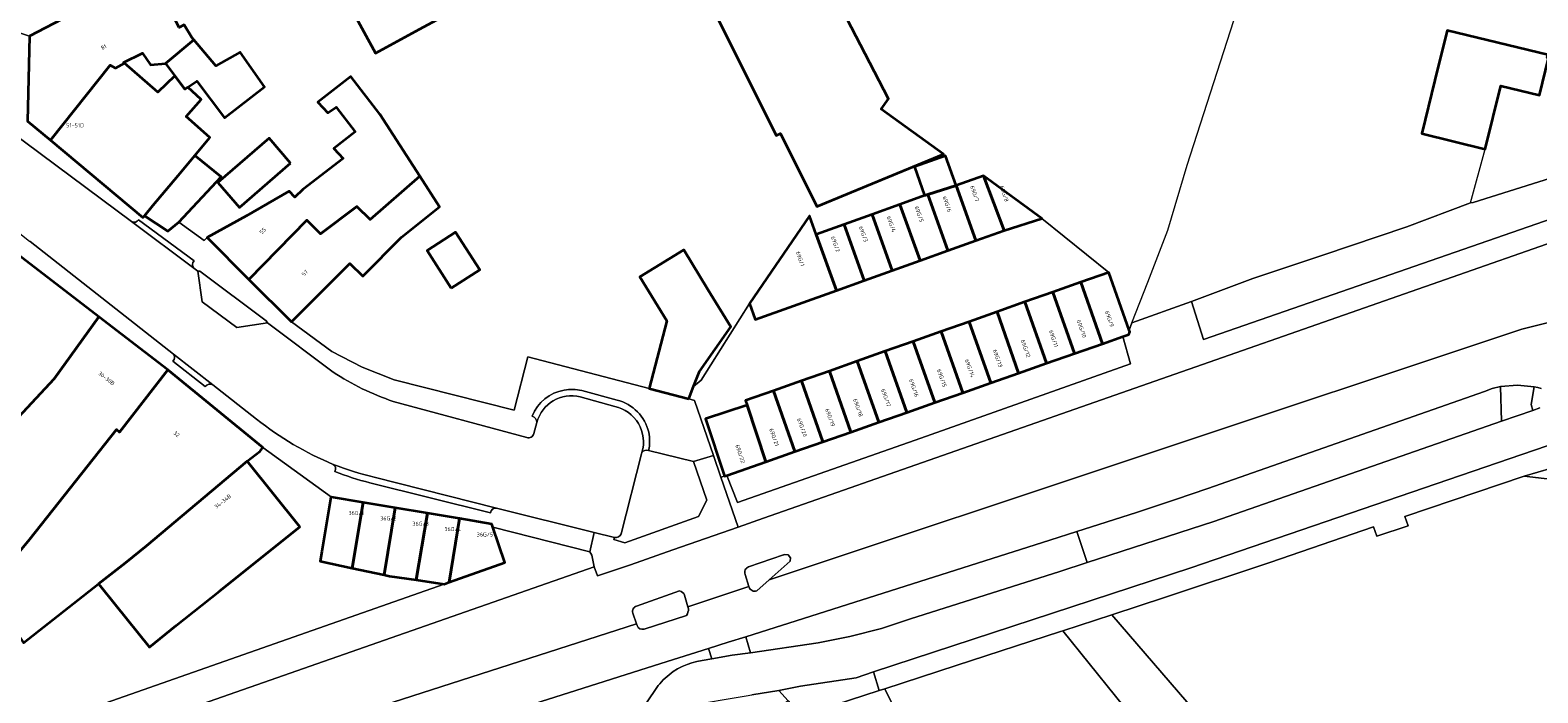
# Model space of a CAD drawing. Header units: metres. Extents: x 197700 to 204338, y 317132 to 325229.
# Tile 689 of 1056: x 202811 to 202947, y 319083 to 319143. Entities that reach past the tile are written whole.
import ezdxf
from ezdxf.enums import TextEntityAlignment as Align

# ---------------------------------------------------------------- set-up
doc = ezdxf.new("R2010")
doc.units = ezdxf.units.M
for name, color, linetype, lineweight in [('B-WE-GR-BEPLANTING_CULTUUR_BOSPLANTSOEN-GV', 90, 'Continuous', 18), ('B-WE-GR-BEPLANTING_CULTUUR_HEESTERS-GV', 90, 'Continuous', 18), ('B-WE-IE-TERREINAFSCHEIDING_KUNSTMATIG_HEKWERK-G', 20, 'IE-TERREINAFSCHEIDING-KUNSTMATIG', 18), ('B-WE-IE-TERREINAFSCHEIDING_KUNSTMATIG_MUUR-G', 90, 'IE-TERREINAFSCHEIDING-KUNSTMATIG-DICHT', 18), ('B-WE-OG-BEBOUWING-GV', 7, 'Continuous', 35), ('B-WE-OG-BEBOUWING-T18', 10, 'Continuous', 18), ('B-WE-OG-TERREIN_CULTUURSCHEIDING-GV', 7, 'Continuous', 18), ('B-WE-OG-TERREIN_ERF-GV', 7, 'Continuous', 18), ('B-WE-VH-VERHARDING_ASFALT-GV', 252, 'Continuous', 18), ('B-WE-VH-VERHARDING_BETONSTRAATSTEEN-GV', 252, 'Continuous', 18), ('B-WE-VH-VERHARDING_GESLOTEN-GV', 252, 'Continuous', 18), ('B-WE-VH-VERHARDING_OPEN-GV', 252, 'Continuous', 18), ('B-WE-VH-VERHARDING_TEGEL-GV', 252, 'Continuous', 18)]:
    doc.layers.add(name, color=color, linetype=linetype, lineweight=lineweight)
doc.styles.add('NLCS-ISO-M200-T18', font='NLCS-ISO.ttf', dxfattribs={"height": 0.36})
doc.linetypes.add('IE-TERREINAFSCHEIDING-KUNSTMATIG', pattern='A,4,[82,NLCS.SHX,S=0.75,R=90,X=0,Y=0],4,-2', length=10)
doc.linetypes.add('IE-TERREINAFSCHEIDING-KUNSTMATIG-DICHT', pattern='A,8,-1,[82,NLCS.SHX,S=0.75,R=90,X=0,Y=0],-1', length=10)

msp = doc.modelspace()

# ---------------------------------------------------------------- linework, layer by layer
at = {"layer": 'B-WE-GR-BEPLANTING_CULTUUR_BOSPLANTSOEN-GV'}
msp.add_lwpolyline([(202925.115, 319063.976), (202931.137, 319057.11), (202936.12, 319051.383), (202940.803, 319045.736), (202942.279, 319044.012), (202942.597, 319047.783), (202939.26, 319053.924), (202925.641, 319070.091), (202908.824, 319089.618), (202904.387, 319088.167), (202913.925, 319076.294), (202914.268, 319076.557), (202917.046, 319072.935), (202918.691, 319070.791), (202919.118, 319071.119), (202919.32, 319070.878), (202922.185, 319067.466)], close=True, dxfattribs=at)
at = {"layer": 'B-WE-GR-BEPLANTING_CULTUUR_HEESTERS-GV'}
for points in [[(202825.871, 319120.81), (202826.282, 319118.005), (202829.419, 319115.677), (202832.202, 319116.102), (202832.087, 319116.303), (202826.06, 319120.811)], [(202887.059, 319075.736), (202891.852, 319075.457), (202888.224, 319082.907), (202887.723, 319082.745), (202882.421, 319081.026)]]:
    msp.add_lwpolyline(points, close=True, dxfattribs=at)
for points in [[(202863.7, 319096.618), (202863.64, 319096.436), (202864.635, 319096.161), (202871.324, 319098.531), (202872.076, 319100.016), (202870.867, 319103.514), (202866.782, 319104.532)], [(202866.184, 319104.339), (202866.144, 319104.216), (202864.283, 319096.957)]]:
    msp.add_lwpolyline(points, dxfattribs=at)
for points in [[(202866.782, 319104.532, 0.3225319), (202866.184, 319104.339)], [(202864.283, 319096.957, -0.3643163), (202863.7, 319096.618)]]:
    msp.add_lwpolyline(points, format="xyb", dxfattribs=at)
at = {"layer": 'B-WE-IE-TERREINAFSCHEIDING_KUNSTMATIG_HEKWERK-G'}
for points in [[(202958.951, 319132.441), (202949.2, 319129.423), (202941.619, 319127.03), (202941.358, 319127.005)], [(202941.358, 319127.005), (202942.706, 319131.877)], [(202941.358, 319127.005), (202935.59, 319124.824), (202927.983, 319122.254), (202921.611, 319120.148), (202916.041, 319118.037)], [(202848.224, 319092.404), (202802.097, 319076.222)], [(202908.824, 319089.618), (202925.641, 319070.091), (202939.26, 319053.924), (202942.597, 319047.783), (202942.279, 319044.012)], [(202913.925, 319076.294), (202904.387, 319088.167)]]:
    msp.add_lwpolyline(points, dxfattribs=at)
at = {"layer": 'B-WE-IE-TERREINAFSCHEIDING_KUNSTMATIG_MUUR-G'}
for points in [[(202910.65, 319116.119), (202912.09, 319119.813), (202913.898, 319124.519), (202915.65, 319130.426), (202921.415, 319148.276)], [(202875.938, 319117.862), (202871.559, 319110.911), (202870.871, 319110.331)], [(202910.393, 319115.461), (202910.65, 319116.119)]]:
    msp.add_lwpolyline(points, dxfattribs=at)
at = {"layer": 'B-WE-OG-BEBOUWING-GV'}
for points in [[(202861.726, 319168.667), (202870.562, 319150.843), (202870.653, 319150.888), (202871.963, 319148.267), (202871.907, 319146.071), (202878.374, 319133.128), (202878.758, 319133.287), (202882.057, 319126.685), (202893.557, 319131.433), (202887.888, 319135.503), (202888.57, 319136.453), (202877.613, 319157.582), (202875.172, 319160.387), (202874.128, 319159.866), (202871.512, 319163.361), (202871.577, 319163.394), (202872.439, 319163.825), (202868.302, 319172.103), (202867.497, 319171.683)], [(202841.45, 319158.226), (202834.409, 319154.63), (202835.819, 319151.869), (202834.216, 319151.05), (202835.694, 319148.156), (202837.179, 319148.763), (202838.559, 319146.223), (202838.821, 319146.419), (202841.992, 319140.584), (202845.998, 319142.755), (202849.975, 319144.91), (202846.367, 319150.325)], [(202810.614, 319142.135), (202810.433, 319134.411), (202812.496, 319132.684), (202817.937, 319139.491), (202818.417, 319139.23), (202819.225, 319139.67), (202819.137, 319139.746), (202820.849, 319140.588), (202821.585, 319139.524), (202822.955, 319139.646), (202825.521, 319141.791), (202825.345, 319142), (202824.645, 319143.156), (202824.19, 319142.921), (202823.887, 319143.498), (202821.585, 319147.888)], [(202823.802, 319138.525), (202824.711, 319137.323), (202824.978, 319137.505), (202825.779, 319138.052), (202828.311, 319134.723), (202831.93, 319137.522), (202829.722, 319140.687), (202827.506, 319139.43), (202825.521, 319141.791), (202822.955, 319139.646)], [(202948.396, 319140.431), (202939.242, 319142.642), (202938.142, 319138.138), (202936.956, 319133.282), (202942.706, 319131.877), (202944.114, 319137.636), (202947.632, 319136.776), (202948.454, 319140.137), (202948.332, 319140.166)], [(202824.978, 319137.505), (202824.711, 319137.323), (202823.802, 319138.525), (202822.26, 319137.035), (202819.225, 319139.67), (202818.417, 319139.23), (202817.937, 319139.491), (202812.496, 319132.684), (202820.885, 319125.662), (202821.027, 319125.831), (202821.795, 319126.748), (202824.094, 319129.495), (202825.614, 319131.31), (202826.978, 319132.94), (202824.805, 319134.826), (202826.182, 319136.378)], [(202835.761, 319125.441), (202837.021, 319124.185), (202840.317, 319126.685), (202841.53, 319125.504), (202846.012, 319129.431), (202842.4, 319135.058), (202839.771, 319138.463), (202836.776, 319136.15), (202837.662, 319135.183), (202838.427, 319135.674), (202840.155, 319133.437), (202838.214, 319131.938), (202839.058, 319131.017), (202835.414, 319128.203), (202834.667, 319127.518), (202834.169, 319128.061), (202830.297, 319125.824), (202826.73, 319123.843), (202830.521, 319120.05)], [(202834.297, 319130.607), (202832.34, 319132.867), (202827.702, 319128.85), (202829.66, 319126.589)], [(202824.144, 319125.262), (202827.986, 319129.37), (202825.614, 319131.31), (202824.094, 319129.495), (202821.795, 319126.748), (202821.027, 319125.831), (202823.145, 319124.428)], [(202892.128, 319127.762), (202894.686, 319128.566), (202893.714, 319131.278), (202890.904, 319130.271), (202891.836, 319127.67)], [(202844.372, 319123.885), (202847.806, 319126.635), (202846.012, 319129.431), (202841.53, 319125.504), (202840.317, 319126.685), (202837.021, 319124.185), (202835.761, 319125.441), (202830.521, 319120.05), (202834.373, 319116.194), (202839.685, 319121.502), (202840.837, 319120.35)], [(202896.485, 319123.578), (202899.043, 319124.48), (202897.189, 319129.463), (202894.686, 319128.566)], [(202897.189, 319129.463), (202899.043, 319124.48), (202902.462, 319125.594)], [(202893.953, 319122.67), (202896.485, 319123.578), (202894.686, 319128.566), (202892.128, 319127.762)], [(202891.421, 319121.762), (202889.592, 319126.866), (202887.06, 319125.958), (202888.889, 319120.855)], [(202889.592, 319126.866), (202891.421, 319121.762), (202893.953, 319122.67), (202892.128, 319127.762), (202891.836, 319127.67)], [(202881.995, 319124.143), (202881.397, 319125.811), (202875.938, 319117.862), (202876.461, 319116.402), (202883.824, 319119.04)], [(202886.356, 319119.948), (202888.889, 319120.855), (202887.06, 319125.958), (202884.527, 319125.051)], [(202812.83, 319111.031), (202816.899, 319116.646), (202809.536, 319122.308), (202809.164, 319122.423), (202808.803, 319122.278), (202806.114, 319124.326), (202803.084, 319120.348), (202801.388, 319118.122), (202807.149, 319113.427), (202804.192, 319109.567), (202807.875, 319106.624), (202807.996, 319106.527), (202808.364, 319106.224)], [(202848.876, 319119.262), (202851.463, 319120.922), (202849.275, 319124.336), (202846.687, 319122.676)], [(202886.356, 319119.948), (202884.527, 319125.051), (202881.995, 319124.143), (202883.824, 319119.04)], [(202870.439, 319109.209), (202870.871, 319110.331), (202871.401, 319111.711), (202874.234, 319115.762), (202872.167, 319119.151), (202869.982, 319122.734), (202865.985, 319120.296), (202868.427, 319116.293), (202866.823, 319110.154)], [(202906.011, 319119.795), (202903.475, 319118.899), (202905.442, 319113.329), (202907.979, 319114.22)], [(202910.393, 319115.461), (202908.547, 319120.69), (202906.011, 319119.795), (202907.979, 319114.22), (202909.816, 319114.865), (202910.35, 319115.052), (202910.452, 319115.295)], [(202903.475, 319118.899), (202900.939, 319118.004), (202902.904, 319112.439), (202905.442, 319113.329)], [(202897.829, 319110.657), (202900.367, 319111.548), (202898.403, 319117.108), (202895.867, 319116.213)], [(202900.367, 319111.548), (202902.904, 319112.439), (202900.939, 319118.004), (202898.403, 319117.108)], [(202818.498, 319106.435), (202818.782, 319106.197), (202823.152, 319111.838), (202816.899, 319116.646), (202812.83, 319111.031), (202808.364, 319106.224), (202807.996, 319106.527), (202807.875, 319106.624), (202799.014, 319097.71), (202806.659, 319091.717), (202810.605, 319096.459)], [(202893.331, 319115.318), (202895.292, 319109.767), (202897.829, 319110.657), (202895.867, 319116.213)], [(202890.216, 319107.985), (202892.754, 319108.876), (202890.796, 319114.422), (202888.26, 319113.527)], [(202895.292, 319109.767), (202893.331, 319115.318), (202890.796, 319114.422), (202892.754, 319108.876)], [(202888.26, 319113.527), (202885.724, 319112.632), (202887.679, 319107.095), (202890.216, 319107.985)], [(202823.152, 319111.838), (202818.782, 319106.197), (202818.498, 319106.435), (202810.605, 319096.459), (202806.659, 319091.717), (202807.948, 319090.212), (202810.045, 319087.08), (202816.869, 319092.432), (202819.316, 319094.335), (202821.225, 319095.87), (202830.346, 319103.55), (202831.527, 319104.475), (202831.768, 319104.789)], [(202880.652, 319110.841), (202882.604, 319105.314), (202885.141, 319106.204), (202883.188, 319111.736)], [(202885.141, 319106.204), (202887.679, 319107.095), (202885.724, 319112.632), (202883.188, 319111.736)], [(202880.066, 319104.423), (202882.604, 319105.314), (202880.652, 319110.841), (202878.116, 319109.945)], [(202880.066, 319104.423), (202878.116, 319109.945), (202875.58, 319109.05), (202875.725, 319108.64), (202877.429, 319103.497)], [(202875.725, 319108.64), (202871.958, 319107.391), (202873.684, 319102.183), (202873.891, 319102.256), (202877.429, 319103.497)], [(202823.901, 319088.63), (202827.841, 319091.757), (202835.121, 319097.609), (202830.346, 319103.55), (202821.225, 319095.87), (202819.316, 319094.335), (202816.869, 319092.432), (202817.008, 319092.258), (202818.37, 319090.564), (202821.485, 319086.688)], [(202840.877, 319099.807), (202838.017, 319100.285), (202837.957, 319100.295), (202837.133, 319095.366), (202836.984, 319094.473), (202839.882, 319093.855)], [(202843.797, 319099.318), (202840.877, 319099.807), (202839.882, 319093.855), (202842.78, 319093.237)], [(202846.718, 319098.83), (202843.797, 319099.318), (202842.78, 319093.237), (202843.278, 319093.131), (202845.705, 319092.774)], [(202846.718, 319098.83), (202845.705, 319092.774), (202848.224, 319092.404), (202848.671, 319092.563), (202849.638, 319098.341)], [(202849.638, 319098.341), (202848.671, 319092.563), (202853.737, 319094.361), (202852.654, 319097.57), (202852.558, 319097.853)]]:
    msp.add_lwpolyline(points, close=True, dxfattribs=at)
at = {"layer": 'B-WE-OG-TERREIN_CULTUURSCHEIDING-GV'}
for points in [[(202959.392, 319132.577), (202958.951, 319132.441), (202949.2, 319129.423), (202941.619, 319127.03), (202941.358, 319127.005), (202935.59, 319124.824), (202927.983, 319122.254), (202921.611, 319120.148), (202916.041, 319118.037), (202917.128, 319114.613), (202954.703, 319127.636), (202954.821, 319127.447)], [(202947.783, 319110.152), (202947.474, 319110.234), (202947.162, 319110.305), (202946.863, 319108.686), (202947.027, 319108.168), (202947.668, 319108.392)], [(202949.4, 319093.74), (202950.515, 319098.592), (202951.157, 319101.623), (202946.229, 319102.21), (202935.416, 319098.535), (202935.701, 319097.689), (202932.868, 319096.746), (202932.58, 319097.585), (202923.146, 319094.363), (202913.679, 319091.207), (202908.824, 319089.618), (202925.641, 319070.091), (202939.26, 319053.924), (202942.597, 319047.783), (202942.279, 319044.012), (202944.126, 319041.853), (202948.65, 319068.858)], [(202871.64, 319085.467), (202872.527, 319085.626), (202872.227, 319086.558), (202867.893, 319085.182), (202840.376, 319076.446), (202840.492, 319076.028), (202856.687, 319081.164)], [(202866.534, 319081.548), (202867.665, 319083.187)]]:
    msp.add_lwpolyline(points, dxfattribs=at)
for points in [[(202892.754, 319108.876), (202890.216, 319107.985), (202887.679, 319107.095), (202885.141, 319106.204), (202882.604, 319105.314), (202880.066, 319104.423), (202877.429, 319103.497), (202873.891, 319102.256), (202874.85, 319099.792), (202891.479, 319105.642), (202910.531, 319112.393), (202909.816, 319114.865), (202907.979, 319114.22), (202905.442, 319113.329), (202902.904, 319112.439), (202900.367, 319111.548), (202897.829, 319110.657), (202895.292, 319109.767)], [(202905.656, 319097.172), (202906.588, 319094.356), (202918.09, 319098.075), (202944.194, 319107.18), (202944.082, 319110.32), (202943.348, 319110.142), (202942.635, 319109.895), (202917.528, 319101.067), (202914.601, 319100.076), (202911.075, 319098.892)], [(202848.224, 319092.404), (202802.097, 319076.222), (202799.957, 319075.59), (202800.292, 319073.647), (202800.986, 319072.7), (202806.653, 319074.68), (202861.843, 319093.964), (202861.624, 319095.035), (202861.466, 319095.339), (202852.654, 319097.57), (202853.737, 319094.361), (202848.671, 319092.563)], [(202890.546, 319089.237), (202904.093, 319093.559), (202906.588, 319094.356), (202905.656, 319097.172), (202903.198, 319096.391), (202875.603, 319087.63), (202876.039, 319086.178), (202882.172, 319087.07), (202885.05, 319087.646), (202887.931, 319088.37)]]:
    msp.add_lwpolyline(points, close=True, dxfattribs=at)
for points in [[(202868.285, 319083.863, -0.1548061), (202871.64, 319085.467)], [(202867.665, 319083.187, -0.0369681), (202868.285, 319083.863)]]:
    msp.add_lwpolyline(points, format="xyb", dxfattribs=at)
at = {"layer": 'B-WE-OG-TERREIN_ERF-GV'}
for points in [[(202877.613, 319157.582), (202888.57, 319136.453), (202887.888, 319135.503), (202893.557, 319131.433), (202882.057, 319126.685), (202878.758, 319133.287), (202878.374, 319133.128), (202871.907, 319146.071)], [(202845.998, 319142.755), (202841.992, 319140.584), (202838.821, 319146.419)], [(202824.645, 319143.156), (202825.345, 319142), (202825.521, 319141.791), (202827.506, 319139.43), (202829.722, 319140.687), (202831.93, 319137.522), (202828.311, 319134.723), (202825.779, 319138.052), (202824.978, 319137.505), (202826.182, 319136.378), (202824.805, 319134.826), (202826.978, 319132.94), (202825.614, 319131.31), (202827.986, 319129.37), (202824.144, 319125.262), (202826.459, 319123.589), (202826.73, 319123.843), (202830.297, 319125.824), (202834.169, 319128.061), (202834.667, 319127.518), (202835.414, 319128.203), (202839.058, 319131.017), (202838.214, 319131.938), (202840.155, 319133.437), (202838.427, 319135.674), (202837.662, 319135.183), (202836.776, 319136.15), (202839.771, 319138.463), (202842.4, 319135.058), (202846.012, 319129.431), (202847.806, 319126.635), (202844.372, 319123.885), (202840.837, 319120.35), (202839.685, 319121.502), (202834.373, 319116.194), (202838.024, 319113.508), (202840.803, 319112.098), (202843.699, 319110.943), (202854.575, 319108.201), (202855.826, 319113.029), (202866.823, 319110.154), (202868.427, 319116.293), (202865.985, 319120.296), (202869.982, 319122.734), (202872.167, 319119.151), (202874.234, 319115.762), (202871.401, 319111.711), (202870.871, 319110.331), (202871.559, 319110.911), (202875.938, 319117.862), (202881.397, 319125.811), (202881.995, 319124.143), (202884.527, 319125.051), (202887.06, 319125.958), (202889.592, 319126.866), (202891.836, 319127.67), (202890.904, 319130.271), (202893.714, 319131.278), (202894.686, 319128.566), (202897.189, 319129.463), (202902.462, 319125.594), (202908.547, 319120.69), (202910.393, 319115.461), (202910.65, 319116.119), (202916.041, 319118.037), (202921.611, 319120.148), (202927.983, 319122.254), (202935.59, 319124.824), (202941.358, 319127.005), (202941.619, 319127.03), (202949.2, 319129.423)], [(202947.632, 319136.776), (202944.114, 319137.636), (202942.706, 319131.877), (202936.956, 319133.282), (202938.142, 319138.138), (202939.242, 319142.642), (202948.396, 319140.431)], [(202802.097, 319076.222), (202848.224, 319092.404), (202845.705, 319092.774), (202843.278, 319093.131), (202842.78, 319093.237), (202839.882, 319093.855), (202836.984, 319094.473), (202837.133, 319095.366), (202837.957, 319100.295), (202838.017, 319100.285), (202831.768, 319104.789), (202831.527, 319104.475), (202830.346, 319103.55), (202835.121, 319097.609), (202827.841, 319091.757), (202823.901, 319088.63), (202821.485, 319086.688), (202818.37, 319090.564), (202817.008, 319092.258), (202816.869, 319092.432), (202810.045, 319087.08)]]:
    msp.add_lwpolyline(points, dxfattribs=at)
for points in [[(202822.26, 319137.035), (202823.802, 319138.525), (202822.955, 319139.646), (202821.585, 319139.524), (202820.849, 319140.588), (202819.137, 319139.746), (202819.225, 319139.67)], [(202832.34, 319132.867), (202834.297, 319130.607), (202829.66, 319126.589), (202827.702, 319128.85)], [(202851.463, 319120.922), (202848.876, 319119.262), (202846.687, 319122.676), (202849.275, 319124.336)], [(202913.925, 319076.294), (202904.387, 319088.167), (202904.173, 319088.097), (202894.684, 319085.001), (202888.224, 319082.907), (202891.852, 319075.457), (202898.721, 319061.352), (202899.006, 319061.448), (202900.384, 319059.551), (202900.951, 319058.787), (202904.892, 319061.864), (202908.112, 319064.378), (202909.625, 319062.575), (202915.821, 319067.328), (202915.52, 319067.687), (202914.133, 319066.623), (202912.174, 319069.177), (202909.386, 319072.812)]]:
    msp.add_lwpolyline(points, close=True, dxfattribs=at)
at = {"layer": 'B-WE-VH-VERHARDING_ASFALT-GV'}
for points in [[(202877.731, 319092.792), (202946.043, 319115.533), (202957.338, 319118.355), (202960.923, 319131.332)], [(202955.001, 319125.625), (202912.108, 319110.607), (202877.224, 319098.391), (202874.915, 319097.582), (202868.998, 319095.51), (202865.13, 319094.156), (202862.142, 319093.156), (202861.843, 319093.964), (202806.653, 319074.68), (202808.187, 319070.29), (202865.697, 319088.786), (202865.367, 319089.774)], [(202957.338, 319118.355), (202946.043, 319115.533), (202877.731, 319092.792), (202876.592, 319091.786)], [(202865.745, 319088.644), (202865.697, 319088.786), (202808.187, 319070.29), (202809.745, 319065.832), (202816.447, 319067.926), (202816.448, 319067.926), (202840.376, 319076.446), (202867.893, 319085.182), (202872.227, 319086.558), (202874.004, 319087.122), (202875.603, 319087.63), (202903.198, 319096.391), (202905.656, 319097.172), (202911.075, 319098.892), (202914.601, 319100.076), (202917.528, 319101.067), (202942.635, 319109.895), (202943.348, 319110.142), (202944.082, 319110.32), (202945.622, 319110.464), (202947.162, 319110.305), (202947.474, 319110.234), (202947.783, 319110.152)], [(202947.668, 319108.392), (202947.027, 319108.168), (202944.194, 319107.18), (202918.09, 319098.075), (202906.588, 319094.356), (202904.093, 319093.559)], [(202867.665, 319083.187), (202866.534, 319081.548), (202870.121, 319081.029), (202870.232, 319081.353), (202875.624, 319082.254), (202876.16, 319082.344), (202878.611, 319082.754), (202880.569, 319083.138), (202885.616, 319083.907), (202887.179, 319084.435), (202915.999, 319093.891), (202949.396, 319105.327)], [(202875.841, 319093.96), (202879.024, 319095.053), (202879.069, 319095.072), (202879.117, 319095.087), (202879.442, 319095.045), (202879.655, 319094.795), (202879.643, 319094.481), (202877.731, 319092.792)], [(202870.053, 319091.41), (202870.35, 319090.335), (202875.891, 319092.179), (202875.542, 319093.282)], [(202904.093, 319093.559), (202890.546, 319089.237), (202887.931, 319088.37), (202885.05, 319087.646), (202882.172, 319087.07), (202876.039, 319086.178), (202874.378, 319085.959), (202872.527, 319085.626), (202871.64, 319085.467)], [(202865.679, 319090.411), (202869.593, 319091.777)], [(202875.906, 319092.131), (202875.891, 319092.179), (202870.35, 319090.335), (202870.397, 319090.165)], [(202870.223, 319089.555), (202866.371, 319088.32)]]:
    msp.add_lwpolyline(points, dxfattribs=at)
for points in [[(202875.542, 319093.282, -0.4290229), (202875.841, 319093.96)], [(202869.593, 319091.777, -0.204085), (202870.053, 319091.41)], [(202876.592, 319091.786, -0.43099), (202875.906, 319092.131)], [(202865.367, 319089.774, -0.4609189), (202865.679, 319090.411)], [(202870.397, 319090.165, -0.1606756), (202870.223, 319089.555)], [(202866.371, 319088.32, -0.4086208), (202865.745, 319088.644)], [(202871.64, 319085.467, 0.1548061), (202868.285, 319083.863)], [(202868.285, 319083.863, 0.0369681), (202867.665, 319083.187)]]:
    msp.add_lwpolyline(points, format="xyb", dxfattribs=at)
at = {"layer": 'B-WE-VH-VERHARDING_BETONSTRAATSTEEN-GV'}
for points in [[(202832.202, 319116.102), (202829.419, 319115.677), (202826.282, 319118.005), (202825.871, 319120.81), (202825.513, 319121.064), (202819.848, 319125.303), (202808.848, 319133.498), (202807.339, 319134.618)], [(202802.368, 319130.039), (202804.032, 319128.676), (202807.202, 319126.172), (202810.604, 319123.532), (202810.657, 319123.491), (202823.681, 319113.278), (202827.248, 319110.492), (202831.209, 319107.383)], [(202819.848, 319125.303), (202825.513, 319121.064)], [(202825.533, 319121.736), (202820.507, 319125.462)], [(202838.162, 319111.637), (202832.202, 319116.102)], [(202827.248, 319110.492), (202823.681, 319113.278)], [(202823.618, 319112.624), (202826.55, 319110.325)], [(202855.739, 319105.706), (202843.614, 319108.984)], [(202863.707, 319108.521), (202860.588, 319109.397)], [(202860.588, 319109.397), (202863.707, 319108.521)], [(202863.924, 319109.097), (202860.717, 319109.967)], [(202856.639, 319107.069), (202856.638, 319107.066), (202856.367, 319106.059)], [(202864.283, 319096.957), (202866.144, 319104.216), (202866.184, 319104.339)], [(202841.89, 319102.101), (202852.968, 319099.305), (202861.836, 319097.085), (202863.7, 319096.618)], [(202852.968, 319099.305), (202841.89, 319102.101)], [(202841.482, 319101.597), (202852.44, 319098.875)], [(202875.19, 319079.377), (202879.457, 319081.794), (202878.611, 319082.754), (202876.16, 319082.344)]]:
    msp.add_lwpolyline(points, dxfattribs=at)
for points in [[(202820.507, 319125.462, -0.3746048), (202819.848, 319125.303)], [(202825.513, 319121.064, -0.3747786), (202825.533, 319121.736)], [(202823.681, 319113.278, -0.3652949), (202823.618, 319112.624)], [(202843.614, 319108.984, -0.0653564), (202838.162, 319111.637)], [(202826.55, 319110.325, -0.3737812), (202827.248, 319110.492)], [(202859.135, 319110.005, 0.2675118), (202856.225, 319107.64)], [(202860.588, 319109.397, 0.410826), (202856.639, 319107.069)], [(202856.639, 319107.069, -0.410826), (202860.588, 319109.397)], [(202860.717, 319109.967, 0.1011402), (202859.135, 319110.005)], [(202866.792, 319106.188, 0.2806051), (202863.924, 319109.097)], [(202856.225, 319107.64, -0.3423353), (202856.639, 319107.069)], [(202866.184, 319104.339, 0.4384196), (202863.707, 319108.521)], [(202863.707, 319108.521, -0.4384196), (202866.184, 319104.339)], [(202831.209, 319107.383, 0.0713394), (202838.171, 319103.269)], [(202856.367, 319106.059, -0.4272447), (202855.739, 319105.706)], [(202866.782, 319104.532, 0.1123148), (202866.792, 319106.188)], [(202866.184, 319104.339, -0.3225319), (202866.782, 319104.532)], [(202838.171, 319103.269, 0.0348151), (202841.89, 319102.101)], [(202841.89, 319102.101, -0.0348151), (202838.171, 319103.269)], [(202838.171, 319103.269, -0.3816906), (202838.316, 319102.618)], [(202838.316, 319102.618, 0.0316456), (202841.482, 319101.597)], [(202852.44, 319098.875, -0.4091752), (202852.968, 319099.305)], [(202863.7, 319096.618, 0.3643163), (202864.283, 319096.957)]]:
    msp.add_lwpolyline(points, format="xyb", dxfattribs=at)
at = {"layer": 'B-WE-VH-VERHARDING_GESLOTEN-GV'}
msp.add_lwpolyline([(202872.673, 319104.082), (202873.352, 319102.115), (202873.684, 319102.183), (202871.958, 319107.391), (202875.725, 319108.64), (202875.58, 319109.05), (202878.116, 319109.945), (202880.652, 319110.841), (202883.188, 319111.736), (202885.724, 319112.632), (202888.26, 319113.527), (202890.796, 319114.422), (202893.331, 319115.318), (202895.867, 319116.213), (202898.403, 319117.108), (202900.939, 319118.004), (202903.475, 319118.899), (202906.011, 319119.795), (202908.547, 319120.69), (202902.462, 319125.594), (202899.043, 319124.48), (202896.485, 319123.578), (202893.953, 319122.67), (202891.421, 319121.762), (202888.889, 319120.855), (202886.356, 319119.948), (202883.824, 319119.04), (202876.461, 319116.402), (202875.938, 319117.862), (202871.559, 319110.911), (202870.871, 319110.331), (202870.439, 319109.209), (202870.949, 319109.076)], close=True, dxfattribs=at)
at = {"layer": 'B-WE-VH-VERHARDING_OPEN-GV'}
for points in [[(202875.841, 319093.96, 0.4290229), (202875.542, 319093.282)], [(202870.053, 319091.41, 0.204085), (202869.593, 319091.777)], [(202875.906, 319092.131, 0.43099), (202876.592, 319091.786)], [(202865.679, 319090.411, 0.4609189), (202865.367, 319089.774)], [(202870.223, 319089.555, 0.1606756), (202870.397, 319090.165)], [(202865.745, 319088.644, 0.4086208), (202866.371, 319088.32)]]:
    msp.add_lwpolyline(points, format="xyb", dxfattribs=at)
for points in [[(202876.592, 319091.786), (202877.731, 319092.792), (202879.643, 319094.481), (202879.655, 319094.795), (202879.442, 319095.045), (202879.117, 319095.087), (202879.069, 319095.072), (202879.024, 319095.053), (202875.841, 319093.96)], [(202875.542, 319093.282), (202875.891, 319092.179), (202875.906, 319092.131)], [(202869.593, 319091.777), (202865.679, 319090.411)], [(202870.397, 319090.165), (202870.35, 319090.335), (202870.053, 319091.41)], [(202865.367, 319089.774), (202865.697, 319088.786), (202865.745, 319088.644)], [(202866.371, 319088.32), (202870.223, 319089.555)]]:
    msp.add_lwpolyline(points, dxfattribs=at)
for points in [[(202874.378, 319085.959), (202876.039, 319086.178), (202875.603, 319087.63), (202874.004, 319087.122), (202872.227, 319086.558), (202872.527, 319085.626)], [(202887.179, 319084.435), (202885.616, 319083.907), (202880.569, 319083.138), (202878.611, 319082.754), (202879.457, 319081.794), (202880.734, 319080.344), (202884.701, 319075.84), (202887.059, 319075.736), (202882.421, 319081.026), (202887.723, 319082.745)]]:
    msp.add_lwpolyline(points, close=True, dxfattribs=at)
at = {"layer": 'B-WE-VH-VERHARDING_TEGEL-GV'}
for points in [[(202809.485, 319145.169), (202808.226, 319144.544), (202808.095, 319144.476), (202809.088, 319142.631), (202810.614, 319142.135), (202821.585, 319147.888), (202826.67, 319150.605), (202830.971, 319152.823), (202834.409, 319154.63), (202841.45, 319158.226), (202848.063, 319161.604), (202854.168, 319164.722), (202854.552, 319164.918), (202861.726, 319168.667)], [(202812.496, 319132.684), (202810.433, 319134.411), (202810.614, 319142.135), (202809.088, 319142.631), (202808.946, 319136.22), (202807.953, 319134.874), (202808.006, 319134.833), (202808.932, 319134.124)], [(202808.848, 319133.498), (202819.848, 319125.303)], [(202866.782, 319104.532), (202870.867, 319103.514), (202872.673, 319104.082), (202870.949, 319109.076), (202870.439, 319109.209), (202866.823, 319110.154), (202855.826, 319113.029), (202854.575, 319108.201), (202843.699, 319110.943), (202840.803, 319112.098), (202838.024, 319113.508), (202834.373, 319116.194), (202830.521, 319120.05), (202826.73, 319123.843), (202826.459, 319123.589), (202824.144, 319125.262), (202823.145, 319124.428), (202821.027, 319125.831), (202820.885, 319125.662), (202812.496, 319132.684)], [(202796.397, 319129.99), (202806.114, 319124.326), (202808.803, 319122.278), (202809.164, 319122.423), (202809.536, 319122.308), (202816.899, 319116.646), (202823.152, 319111.838), (202831.768, 319104.789), (202838.017, 319100.285), (202840.877, 319099.807), (202843.797, 319099.318)], [(202954.821, 319127.447), (202954.703, 319127.636), (202917.128, 319114.613), (202916.041, 319118.037), (202910.65, 319116.119), (202910.393, 319115.461), (202910.452, 319115.295), (202910.35, 319115.052), (202909.816, 319114.865), (202910.531, 319112.393), (202891.479, 319105.642), (202874.85, 319099.792), (202873.891, 319102.256), (202873.684, 319102.183), (202873.352, 319102.115), (202874.915, 319097.582), (202877.224, 319098.391), (202912.108, 319110.607), (202955.001, 319125.625)], [(202820.507, 319125.462), (202825.533, 319121.736)], [(202823.681, 319113.278), (202810.657, 319123.491), (202810.604, 319123.532)], [(202825.513, 319121.064), (202825.871, 319120.81), (202826.06, 319120.811), (202832.087, 319116.303), (202832.202, 319116.102), (202838.162, 319111.637)], [(202826.55, 319110.325), (202823.618, 319112.624)], [(202831.209, 319107.383), (202827.248, 319110.492)], [(202843.614, 319108.984), (202855.739, 319105.706)], [(202860.717, 319109.967), (202863.924, 319109.097)], [(202856.367, 319106.059), (202856.638, 319107.066), (202856.639, 319107.069)], [(202949.396, 319105.327), (202915.999, 319093.891), (202887.179, 319084.435), (202887.723, 319082.745), (202888.224, 319082.907), (202894.684, 319085.001), (202904.173, 319088.097), (202904.387, 319088.167), (202908.824, 319089.618), (202913.679, 319091.207), (202923.146, 319094.363), (202932.58, 319097.585), (202932.868, 319096.746), (202935.701, 319097.689), (202935.416, 319098.535), (202946.229, 319102.21), (202949.948, 319103.299)], [(202951.003, 319077.663), (202950.66, 319080.501), (202950.575, 319083.36), (202950.912, 319088.214), (202951.219, 319091.127), (202951.79, 319094.002), (202953.265, 319100.466), (202953.425, 319102.089), (202953.301, 319103.707), (202953.29, 319103.708), (202949.948, 319103.299), (202946.229, 319102.21), (202951.157, 319101.623), (202950.515, 319098.592), (202949.4, 319093.74)], [(202852.44, 319098.875), (202841.482, 319101.597)], [(202843.797, 319099.318), (202846.718, 319098.83), (202849.638, 319098.341), (202852.558, 319097.853), (202852.654, 319097.57), (202861.466, 319095.339), (202861.836, 319097.085), (202852.968, 319099.305)]]:
    msp.add_lwpolyline(points, dxfattribs=at)
for points in [[(202819.848, 319125.303, 0.3746048), (202820.507, 319125.462)], [(202825.533, 319121.736, 0.3747786), (202825.513, 319121.064)], [(202823.618, 319112.624, 0.3652949), (202823.681, 319113.278)], [(202838.162, 319111.637, 0.0653564), (202843.614, 319108.984)], [(202827.248, 319110.492, 0.3737812), (202826.55, 319110.325)], [(202856.225, 319107.64, -0.2675118), (202859.135, 319110.005)], [(202859.135, 319110.005, -0.1011402), (202860.717, 319109.967)], [(202863.924, 319109.097, -0.2806051), (202866.792, 319106.188)], [(202856.639, 319107.069, 0.3423353), (202856.225, 319107.64)], [(202838.171, 319103.269, -0.0713394), (202831.209, 319107.383)], [(202855.739, 319105.706, 0.4272447), (202856.367, 319106.059)], [(202866.792, 319106.188, -0.1123148), (202866.782, 319104.532)], [(202838.316, 319102.618, 0.3816906), (202838.171, 319103.269)], [(202841.482, 319101.597, -0.0316456), (202838.316, 319102.618)], [(202852.968, 319099.305, 0.4091752), (202852.44, 319098.875)]]:
    msp.add_lwpolyline(points, format="xyb", dxfattribs=at)
for points in [[(202947.027, 319108.168), (202946.863, 319108.686), (202947.162, 319110.305), (202945.622, 319110.464), (202944.082, 319110.32), (202944.194, 319107.18)], [(202861.843, 319093.964), (202862.142, 319093.156), (202865.13, 319094.156), (202868.998, 319095.51), (202874.915, 319097.582), (202873.352, 319102.115), (202872.673, 319104.082), (202870.867, 319103.514), (202872.076, 319100.016), (202871.324, 319098.531), (202864.635, 319096.161), (202863.64, 319096.436), (202863.7, 319096.618), (202861.836, 319097.085), (202861.466, 319095.339), (202861.624, 319095.035)]]:
    msp.add_lwpolyline(points, close=True, dxfattribs=at)

# ---------------------------------------------------------------- texts
at = {"layer": 'B-WE-OG-BEBOUWING-T18', "style": 'NLCS-ISO-M200-T18'}
for s, rotation, p in [('81', 27.6, (202817.334, 319141.142)), ('69G/7', 289.4, (202896.378, 319127.847)), ('69G/8', 288, (202899.066, 319127.835)), ('69G/5', 289.7, (202891.337, 319125.981)), ('69G/6', 289.7, (202893.869, 319126.889)), ('69G/4', 289.7, (202888.806, 319125.074)), ('55', 44.9, (202831.769, 319124.46)), ('69G/2', 289.7, (202883.74, 319123.259)), ('69G/3', 289.7, (202886.274, 319124.167)), ('69G/1', 289.7, (202880.547, 319121.923)), ('57', 44.9, (202835.59, 319120.636)), ('69G/9', 289.4, (202908.61, 319116.471)), ('69G/10', 289.5, (202906.076, 319115.575)), ('69G/12', 289.5, (202901.004, 319113.784)), ('69G/11', 289.4, (202903.538, 319114.68)), ('69G/13', 289.4, (202898.466, 319112.889)), ('30-30B', 322.4, (202817.587, 319111.071)), ('69G/15', 289.5, (202893.396, 319111.099)), ('69G/14', 289.4, (202895.93, 319111.994)), ('69G/16', 289.4, (202890.859, 319110.203)), ('69G/18', 289.5, (202885.789, 319108.412)), ('69G/17', 289.4, (202888.323, 319109.308)), ('69G/20', 289.5, (202880.717, 319106.621)), ('69G/19', 289.4, (202883.251, 319107.517)), ('32', 320.8, (202823.946, 319106.02)), ('69G/21', 289.4, (202878.179, 319105.726)), ('69G/22', 288.3, (202875.1, 319104.219)), ('34-34B', 38.7, (202828.141, 319099.908))]:
    msp.add_text(s, height=0.36, rotation=rotation, dxfattribs=at).set_placement(p, align=Align.MIDDLE)
for s, p in [('51-51D', (202814.738, 319134.04)), ('36G/1', (202840.25, 319098.854)), ('36G/2', (202843.17, 319098.365)), ('36G/3', (202846.091, 319097.877)), ('36G/4', (202849.011, 319097.388)), ('36G/5', (202851.931, 319096.9))]:
    msp.add_text(s, height=0.36, dxfattribs=at).set_placement(p, align=Align.MIDDLE)

doc.saveas('drawing.dxf')
